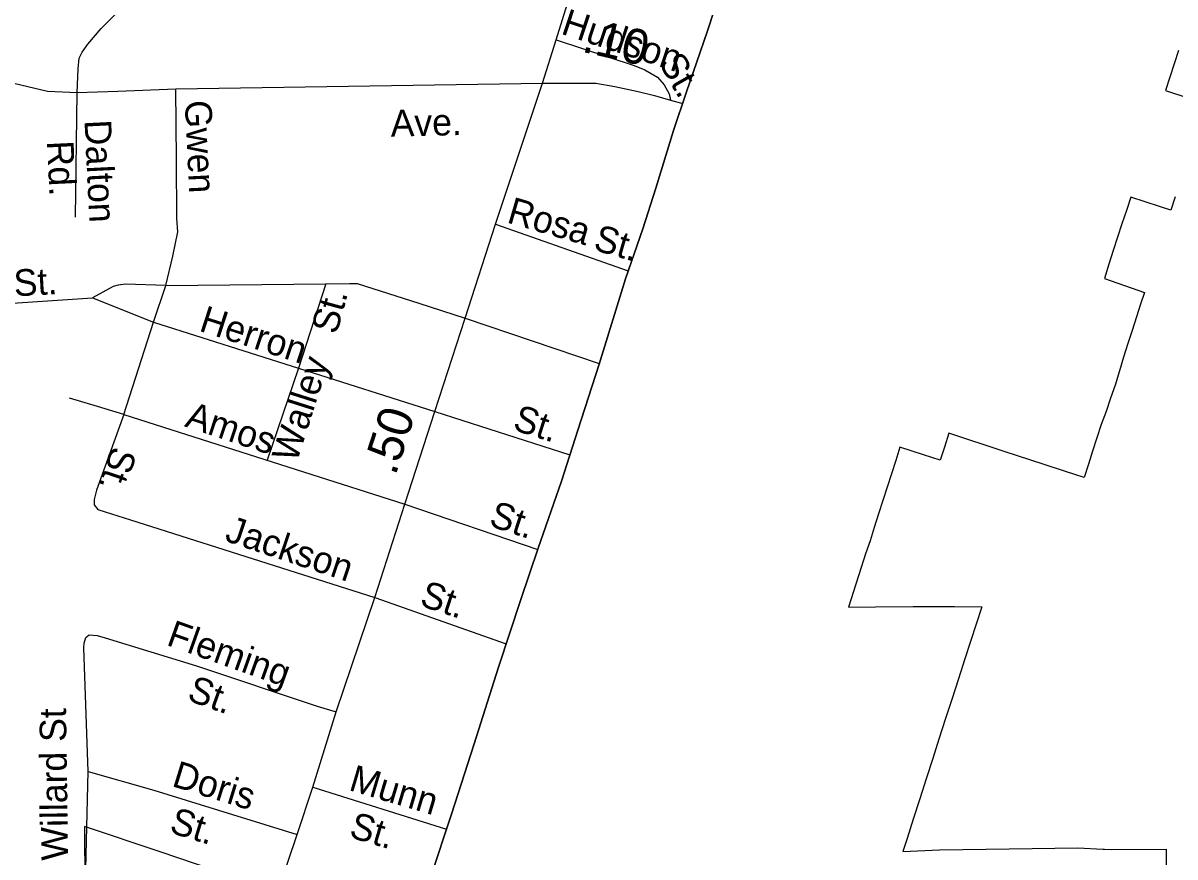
# Model space of a CAD drawing. Extents: x 2220236 to 2384410, y 720751 to 894131.
# Drawn here: x 2351147 to 2355258, y 787885 to 790860 of the extents above; entities that cross this region are included whole.
import ezdxf

# ---------------------------------------------------------------- set-up
doc = ezdxf.new("R2010")
doc.units = 0
for name, color, linetype in [('Exist Boundary Political City Limit New', 7, 'Continuous'), ('Exist Boundary Political CountyLine', 7, 'Continuous'), ('Exist Railroad Mainline', 7, 'Continuous'), ('Exist Road Non-System Type 51', 7, 'Continuous'), ('Exist Road Non-System Type 51 Label', 7, 'Continuous'), ('Exist Road Primary US Attributed', 7, 'Continuous'), ('Exist Road Primary US Mileage Hundredths English Label', 7, 'Continuous'), ('Exist Road Secondary Mileage Hundredths English Label', 7, 'Continuous'), ('Exist Road Secondary Type 51 Attributed', 7, 'Continuous'), ('Exist Road Secondary Type 51 Label', 7, 'Continuous'), ('Map Preparation Boundary City Limit Buffer Line', 7, 'Continuous')]:
    doc.layers.add(name, color=color, linetype=linetype)

msp = doc.modelspace()

# ---------------------------------------------------------------- linework, layer by layer
at = {"layer": 'Exist Boundary Political City Limit New'}
for points in [[(2355270.8, 790761.9), (2355255.5, 790714.8), (2355240, 790667.5), (2355224.2, 790619.6), (2355307.8, 790592.3)], [(2355258.5, 790240.6), (2355242.8, 790192.5), (2355203, 790205.5), (2355100, 790239.1), (2355084.5, 790191.5), (2355068.8, 790143.6), (2355053.5, 790096.8), (2355038, 790049.1), (2355022, 790000), (2355007, 789949), (2355149.8, 789899.2), (2355135.2, 789857.6), (2355120.8, 789812.6), (2355105.2, 789763.7), (2355090.2, 789716.6), (2355074.5, 789667.6), (2355059.5, 789619.6), (2355044, 789568.8), (2355028, 789522), (2355012, 789474.6), (2355000, 789443.4), (2354995, 789428.3), (2354979.2, 789379.9), (2354964, 789333.1), (2354949, 789286.3), (2354934.5, 789239.3), (2354867.5, 789260.1), (2354791.2, 789284.8), (2354648.8, 789331.6), (2354595.2, 789349.6), (2354584, 789352.4), (2354515, 789375.9), (2354451.5, 789396.6), (2354436, 789347.5), (2354420.5, 789300.1), (2354360.8, 789319.5), (2354276, 789346.9), (2354261.2, 789299.4), (2354246.2, 789252.2), (2354230.5, 789204.1), (2354215.2, 789156.3), (2354200.5, 789108.9), (2354184.8, 789060.2), (2354169.8, 789013.1), (2354154, 788965.9), (2354138.5, 788917.9), (2354119.2, 788858.6), (2354093, 788775.9), (2354189.5, 788776.9), (2354323.8, 788778.4), (2354470.8, 788778.2), (2354568.8, 788777.9), (2354508.2, 788591.9), (2354485, 788520), (2354461.5, 788446.9), (2354439.5, 788378.6), (2354415.8, 788305.1), (2354393.5, 788235.9), (2354370.2, 788163.6), (2354347.5, 788092.4), (2354324.2, 788019.6), (2354301.8, 787950.3), (2354286.8, 787904), (2354417.5, 787910.4), (2354666.2, 787914.3), (2354911.5, 787917.9), (2355000, 787913.2), (2355006.8, 787912.1), (2355032.8, 787911.8), (2355226.8, 787912.9), (2355226.2, 787708.1)], [(2351828.8, 787838.1), (2351636.2, 787902.9), (2351366.2, 787993.9), (2351367.5, 787781.4)]]:
    msp.add_lwpolyline(points, dxfattribs=at)
at = {"layer": 'Exist Boundary Political CountyLine'}
msp.add_lwpolyline([(2353664, 791062.2), (2353589, 790829.5), (2353514.9, 790614.7), (2353468.4, 790477), (2353405.7, 790271.7), (2353359.2, 790126.4), (2353296.6, 789947.8), (2353202.6, 789642.8), (2353126.6, 789407.1), (2353068.7, 789225.7), (2352985.1, 788986.2), (2352923.4, 788802.9), (2352843.7, 788561.5), (2352757.3, 788288.9), (2352675.6, 788038), (2352600.6, 787811)], dxfattribs=at)
at = {"layer": 'Exist Railroad Mainline'}
msp.add_lwpolyline([(2352600.6, 787811), (2352675.6, 788038), (2352757.3, 788288.9), (2352843.7, 788561.5), (2352923.4, 788802.9), (2352985.1, 788986.2), (2353068.7, 789225.7), (2353126.6, 789407.1), (2353202.6, 789642.8), (2353296.6, 789947.8), (2353359.2, 790126.4), (2353405.7, 790271.7), (2353468.4, 790477), (2353514.9, 790614.7), (2353589, 790829.5), (2353664, 791062.2)], dxfattribs=at)
at = {"layer": 'Exist Road Non-System Type 51'}
for p, q in [((2351334.5, 790167.5), (2351339.9, 790612.9)), ((2352833.5, 790143.2), (2353306.7, 789976.6)), ((2351612.9, 789793.3), (2351655.9, 789923.9)), ((2351655.9, 789923.9), (2352226.9, 789930.3)), ((2352226.9, 789930.3), (2352130, 789628.9)), ((2350817.4, 789842.5), (2351395, 789879.5)), ((2351395, 789879.5), (2351612.9, 789793.3)), ((2351505.9, 789463.9), (2351612.9, 789793.3)), ((2351612.9, 789793.3), (2352130, 789628.9)), ((2352724.5, 789807.5), (2353203.5, 789645.7)), ((2352130, 789628.9), (2352616.4, 789474.3)), ((2351505.9, 789463.9), (2352509.2, 789143.1)), ((2352616.4, 789474.3), (2353098.5, 789319.2)), ((2352509.2, 789143.1), (2352983.8, 788982.4)), ((2352402.7, 788810.6), (2352871.3, 788645.1)), ((2351368.2, 787751.9), (2351378.9, 788189.9)), ((2352181.4, 788133.8), (2352657.9, 787984.5))]:
    msp.add_line(p, q, dxfattribs=at)
for points in [[(2351339.9, 790612.9), (2351343.2, 790697), (2351347.3, 790734.7), (2351358, 790756.2), (2351378.2, 790784.5), (2351425.3, 790841), (2351527.5, 790943.3), (2351592, 791003.9), (2351631, 791037.5), (2351671.4, 791063.1), (2351702.3, 791079.2), (2351781.8, 791107.3), (2351823.3, 791121.2), (2351889, 791147.1), (2351928.8, 791173.1), (2351947.9, 791195.6), (2351961.7, 791223.3), (2351968.6, 791244), (2351973.8, 791275.2), (2351979, 791365.2), (2351980.7, 791503.7), (2351987.6, 791678.5)], [(2353049.1, 790801), (2353328, 790708.5), (2353366.2, 790692.9), (2353411.4, 790667.1), (2353434.8, 790639.9), (2353453.1, 790608), (2353457, 790585.7)], [(2351655.9, 789923.9), (2351680.8, 790028.2), (2351699.6, 790115.7), (2351695.6, 790162.8), (2351694.2, 790372.7), (2351691.9, 790626.1)], [(2351655.9, 789923.9), (2351512, 789928.9), (2351486, 789924.6), (2351468.2, 789920.3), (2351395, 789879.5)], [(2352226.9, 789930.3), (2352312, 789931.2), (2352339.6, 789931.2), (2352559.3, 789860.3), (2352724.5, 789807.5)], [(2352130.1, 789628.9), (2352017.7, 789300.3)], [(2351505.9, 789463.9), (2351412.5, 789491.6), (2351313, 789521.5)], [(2351505.9, 789463.9), (2351409.1, 789193.8), (2351401.1, 789160.2), (2351401.1, 789141.3), (2351413.2, 789125.2), (2351439.4, 789116.4), (2351530.1, 789088.3), (2352402.7, 788810.6)], [(2351378.9, 788189.9), (2351363.7, 788631.5), (2351365.4, 788647.6), (2351371.2, 788667.6), (2351383, 788677.7), (2351411.6, 788675.5), (2351439.3, 788666.9), (2351766.2, 788566.5), (2352196.9, 788422.8), (2352264.4, 788402.1)], [(2351378.9, 788189.9), (2351613.7, 788122.7), (2352125.4, 787964.9)]]:
    msp.add_lwpolyline(points, dxfattribs=at)
at = {"layer": 'Exist Road Primary US Attributed'}
for points in [[(2353000.4, 790646), (2353049.1, 790801), (2353123.6, 791038.5), (2353207.2, 791284.8), (2353280.4, 791511.5), (2353358.8, 791758.5), (2353450.2, 792023.5), (2353477, 792125.8), (2353540.8, 792314.5), (2353571.5, 792408.8), (2353646.8, 792639.5), (2353664, 792697.9), (2353771.1, 793026.6), (2353995.7, 793723.4), (2354190.2, 794335.6), (2354323.4, 794739), (2354464.8, 795188), (2354608.5, 795632.2), (2354625.9, 795670.4), (2354758.9, 796083.8), (2354776.2, 796150.1), (2354878.2, 796485.2), (2354997.8, 796838.4), (2355117.9, 797165.9)], [(2351562, 786262.8), (2351799.1, 786963.7), (2351989.4, 787562.6), (2352125.4, 787964.9), (2352181.4, 788133.8), (2352264.4, 788402.1), (2352402.7, 788810.6), (2352509.2, 789143.1), (2352616.4, 789474.3), (2352724.5, 789807.5), (2352833.5, 790143.2), (2353000.4, 790646)]]:
    msp.add_lwpolyline(points, dxfattribs=at)
at = {"layer": 'Exist Road Secondary Type 51 Attributed'}
for points in [[(2347613.8, 791376.7), (2348981.6, 791095.4), (2349363.5, 791009.3), (2349590.8, 790966.2), (2349816.1, 790915.7), (2350699.7, 790728.7), (2351068.2, 790656), (2351233.6, 790617), (2351339.9, 790612.9), (2351485.1, 790617), (2351691.9, 790626.1), (2353000.4, 790646)], [(2353000.4, 790646), (2353191, 790645.3), (2353258.5, 790634.4), (2353341.9, 790616.5), (2353400.4, 790601.6), (2353457, 790585.7), (2353501, 790573.6)]]:
    msp.add_lwpolyline(points, dxfattribs=at)
at = {"layer": 'Map Preparation Boundary City Limit Buffer Line'}
for points in [[(2355270.8, 790761.9), (2355255.5, 790714.8), (2355240, 790667.5), (2355224.2, 790619.6), (2355307.8, 790592.3)], [(2355258.5, 790240.6), (2355242.8, 790192.5), (2355203, 790205.5), (2355100, 790239.1), (2355084.5, 790191.5), (2355068.8, 790143.6), (2355053.5, 790096.8), (2355038, 790049.1), (2355022, 790000), (2355007, 789949), (2355149.8, 789899.2), (2355135.2, 789857.6), (2355120.8, 789812.6), (2355105.2, 789763.7), (2355090.2, 789716.6), (2355074.5, 789667.6), (2355059.5, 789619.6), (2355044, 789568.8), (2355028, 789522), (2355012, 789474.6), (2355000, 789443.4), (2354995, 789428.3), (2354979.2, 789379.9), (2354964, 789333.1), (2354949, 789286.3), (2354934.5, 789239.3), (2354867.5, 789260.1), (2354791.2, 789284.8), (2354648.8, 789331.6), (2354595.2, 789349.6), (2354584, 789352.4), (2354515, 789375.9), (2354451.5, 789396.6), (2354436, 789347.5), (2354420.5, 789300.1), (2354360.8, 789319.5), (2354276, 789346.9), (2354261.2, 789299.4), (2354246.2, 789252.2), (2354230.5, 789204.1), (2354215.2, 789156.3), (2354200.5, 789108.9), (2354184.8, 789060.2), (2354169.8, 789013.1), (2354154, 788965.9), (2354138.5, 788917.9), (2354119.2, 788858.6), (2354093, 788775.9), (2354189.5, 788776.9), (2354323.8, 788778.4), (2354470.8, 788778.2), (2354568.8, 788777.9), (2354508.2, 788591.9), (2354485, 788520), (2354461.5, 788446.9), (2354439.5, 788378.6), (2354415.8, 788305.1), (2354393.5, 788235.9), (2354370.2, 788163.6), (2354347.5, 788092.4), (2354324.2, 788019.6), (2354301.8, 787950.3), (2354286.8, 787904), (2354417.5, 787910.4), (2354666.2, 787914.3), (2354911.5, 787917.9), (2355000, 787913.2), (2355006.8, 787912.1), (2355032.8, 787911.8), (2355226.8, 787912.9), (2355226.2, 787708.1)], [(2351828.8, 787838.1), (2351636.2, 787902.9), (2351366.2, 787993.9), (2351367.5, 787781.4)]]:
    msp.add_lwpolyline(points, dxfattribs=at)

# ---------------------------------------------------------------- texts
at = {"layer": 'Exist Road Non-System Type 51 Label'}
for s, rotation, p in [('Hudson', 341.6514, (2353063, 790823)), ('St.', 299.8381, (2353413.4, 790720.1)), ('Gwen', 272.8026, (2351723.8, 790582.8)), ('Dalton', 272.8026, (2351365.9, 790513.2)), ('Rd.', 272.8026, (2351231.7, 790438.6)), ('Rosa', 343.8296, (2352869.9, 790149.5)), ('St.', 343.8296, (2353178.5, 790052)), ('St.', 3.1281, (2351115.9, 789885.1)), ('St.', 74.7004, (2352265.9, 789746.3)), ('Herron', 342.038, (2351771.2, 789763.2)), ('Walley', 72.345, (2352123.5, 789288.7)), ('Amos', 341.6278, (2351720.3, 789421.7)), ('St.', 342.1948, (2352890.7, 789410.3)), ('St.', 251.5141, (2351464.4, 789354.6)), ('St.', 341.8725, (2352805.7, 789067.3)), ('Jackson', 341.5211, (2351862.8, 789013.9)), ('St.', 341.927, (2352558.4, 788782.6)), ('Fleming', 340.3601, (2351654.7, 788642.2)), ('St.', 340.3601, (2351728.3, 788445.4)), ('Willard St', 90.7953, (2351307.7, 787872.6)), ('Doris', 342.8609, (2351674, 788138.5)), ('Munn', 343.4094, (2352305.6, 788124.2)), ('St.', 342.8609, (2351665.3, 787973.1)), ('St.', 343.4094, (2352306.6, 787956.4))]:
    msp.add_text(s, height=95, rotation=rotation, dxfattribs=at).set_placement(p)
at = {"layer": 'Exist Road Primary US Mileage Hundredths English Label'}
msp.add_text('.50', height=125, rotation=72.0576, dxfattribs=at).set_placement((2352475.7, 789242.6))
at = {"layer": 'Exist Road Secondary Mileage Hundredths English Label'}
msp.add_text('.10', height=125, rotation=346.8659, dxfattribs=at).set_placement((2353137.3, 790758.8))
at = {"layer": 'Exist Road Secondary Type 51 Label'}
msp.add_text('Ave.', height=95, rotation=1.3125, dxfattribs=at).set_placement((2352459.6, 790454.9))

doc.saveas('drawing.dxf')
